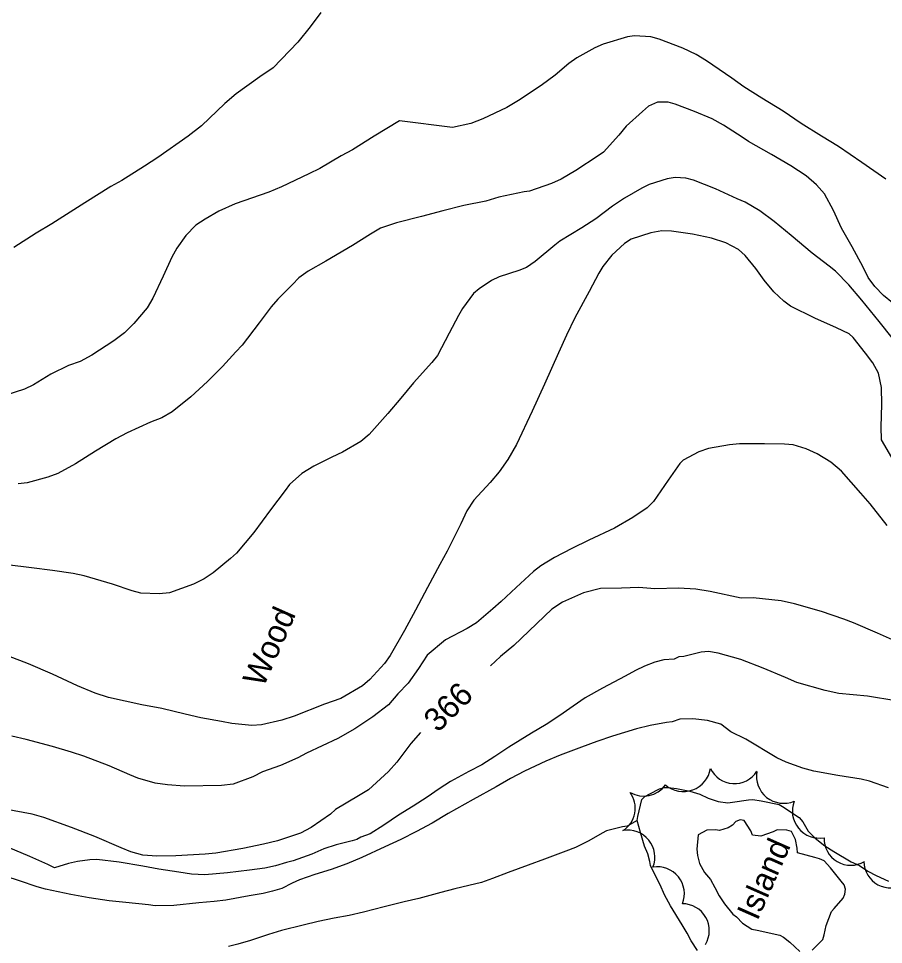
# Model space of a CAD drawing. Extents: x 287698 to 290158, y 5234163 to 5237182.
# Drawn here: x 288701 to 288812.3, y 5234623.1 to 5234742.3 of the extents above; entities that cross this region are included whole.
import ezdxf

# ---------------------------------------------------------------- set-up
doc = ezdxf.new("R2010")
doc.units = 0
for name, color, linetype in [('Niveau 1', 7, 'Continuous'), ('Niveau 2', 7, 'Continuous'), ('Niveau 4', 7, 'Continuous'), ('Niveau 44', 7, 'Continuous'), ('Niveau 8', 7, 'Continuous')]:
    doc.layers.add(name, color=color, linetype=linetype)

msp = doc.modelspace()

# ---------------------------------------------------------------- linework, layer by layer
at = {"layer": 'Niveau 1'}
for points in [[(288813.31, 5234685.77), (288812.01, 5234688.08), (288811.96, 5234689.73), (288812.03, 5234692.61), (288811.99, 5234694.8), (288811.6, 5234696.64), (288810.88, 5234697.96), (288809.92, 5234699.22), (288808.34, 5234701.21), (288807.83, 5234701.69), (288806.2, 5234702.47), (288803.41, 5234703.7), (288800.3, 5234705.26), (288799.42, 5234705.89), (288798.16, 5234707.09), (288796.91, 5234708.61), (288795.85, 5234710.12), (288794.46, 5234711.79), (288793.59, 5234712.54), (288791.99, 5234713.41), (288790.12, 5234714.02), (288787.69, 5234714.55), (288785, 5234714.92), (288783.75, 5234714.95), (288782.34, 5234714.72), (288779.8, 5234713.89), (288778.93, 5234713.33), (288777.32, 5234711.81), (288776.14, 5234710.35), (288775.65, 5234709.51), (288774.42, 5234707.15), (288772.55, 5234703.77), (288771.5, 5234701.54), (288770.44, 5234699.27), (288768.66, 5234695.22), (288767.08, 5234691.73), (288765.05, 5234687.45), (288763.95, 5234685.55), (288762.83, 5234683.93), (288761.67, 5234682.57), (288759.56, 5234680.29), (288758.68, 5234678.92), (288757.88, 5234677.27), (288756.14, 5234673.73), (288755.21, 5234672.04), (288753.62, 5234669.07), (288752.08, 5234666.16), (288750.64, 5234663.53), (288748.81, 5234660.32), (288748.08, 5234659.29), (288746.2, 5234657.24), (288745.26, 5234656.39), (288742.45, 5234654.77), (288740.37, 5234654.05), (288736.46, 5234652.52)], [(288736.46, 5234652.52), (288734.86, 5234651.97), (288732.25, 5234651.39), (288731, 5234651.31), (288728.42, 5234651.57), (288727.1, 5234651.81), (288724.45, 5234652.28), (288722.44, 5234652.76), (288719.43, 5234653.49), (288716.85, 5234653.97), (288712.56, 5234654.92), (288710.88, 5234655.44), (288708.6, 5234656.41), (288705.37, 5234657.9), (288702.29, 5234659.25), (288699.73, 5234660.22)]]:
    msp.add_lwpolyline(points, dxfattribs=at)
at = {"layer": 'Niveau 2'}
for points in [[(288739.89, 5234743.07), (288738.5, 5234741.19), (288736.93, 5234739.22), (288733.77, 5234735.94), (288732.03, 5234734.79), (288728.99, 5234732.58), (288727.55, 5234731.33), (288724.54, 5234728.48), (288722.83, 5234727.16), (288718.93, 5234724.39), (288717.21, 5234723.26), (288714.27, 5234721.42), (288712.86, 5234720.65), (288709.52, 5234718.55), (288705.28, 5234715.86), (288703.28, 5234714.65), (288700.39, 5234712.81)], [(288812.55, 5234721.59), (288809.46, 5234723.76), (288806.47, 5234725.81), (288804.3, 5234727.16), (288801.68, 5234728.76), (288799.34, 5234730.36), (288796.61, 5234732.01), (288794.28, 5234733.47), (288792.73, 5234734.59), (288789.5, 5234736.83), (288788.15, 5234737.66), (288786.46, 5234738.46), (288783.39, 5234739.63), (288782.32, 5234739.91), (288780.22, 5234740.04), (288779.35, 5234739.93), (288776.19, 5234738.97), (288775.14, 5234738.49), (288772.81, 5234737.22), (288771.78, 5234736.51), (288770.01, 5234735), (288768.24, 5234733.68), (288765.3, 5234731.71), (288763.82, 5234730.85), (288760.72, 5234729.37), (288759.17, 5234728.76), (288756.84, 5234728.25), (288749.99, 5234729.1)], [(288814.58, 5234704.75), (288812.25, 5234706.65), (288811.13, 5234707.81), (288810.27, 5234708.97), (288809.65, 5234710.3), (288808.24, 5234712.88), (288806.84, 5234715.31), (288805.83, 5234717.58), (288804.65, 5234719.74), (288803.63, 5234720.87), (288802.3, 5234722.05), (288800.33, 5234723.34), (288797.85, 5234724.77), (288794.91, 5234726.44), (288794.09, 5234727), (288791.69, 5234728.55), (288790.21, 5234729.36), (288787.93, 5234730.33), (288785.46, 5234731.27), (288784.55, 5234731.51), (288783.18, 5234731.52), (288782.01, 5234731), (288781.24, 5234730.31), (288779.15, 5234728.43), (288778.2, 5234727.27), (288776.24, 5234725.09), (288775.55, 5234724.62), (288772.69, 5234722.74), (288770.81, 5234721.62), (288769.55, 5234721.04), (288766.74, 5234720.08), (288766.03, 5234719.96), (288762.8, 5234719.27), (288761.11, 5234718.79), (288758.27, 5234718.2), (288755.57, 5234717.53), (288752.84, 5234716.82), (288749.61, 5234715.99), (288747.58, 5234715.28), (288746.27, 5234714.53), (288743.94, 5234713.09), (288740.54, 5234711.06), (288738.26, 5234709.75), (288737.07, 5234708.9), (288736.23, 5234708.06), (288734.37, 5234706.18), (288733.51, 5234705.16), (288731.95, 5234703.12), (288729.78, 5234700.26), (288728.95, 5234699.38), (288727.25, 5234697.51), (288725.3, 5234695.59), (288723.18, 5234693.6), (288720.76, 5234691.65), (288719.45, 5234690.91), (288717.99, 5234690.32), (288714.99, 5234688.95), (288713.53, 5234688.18), (288710.89, 5234686.62), (288708.31, 5234684.96), (288706.07, 5234683.74), (288704.79, 5234683.24), (288702.12, 5234682.54), (288700.94, 5234682.42)], [(288749.99, 5234729.1), (288746.73, 5234727.12), (288743.96, 5234725.38), (288742.49, 5234724.59), (288739.77, 5234722.99), (288738.36, 5234722.29), (288734.83, 5234720.62), (288733.21, 5234719.95), (288728.87, 5234718.44), (288726.78, 5234717.47), (288725, 5234716.48), (288723.82, 5234715.67), (288722.51, 5234714.34), (288721.37, 5234712.74), (288720.73, 5234711.57), (288719.59, 5234709.12), (288718.28, 5234706.3), (288717.53, 5234705.04), (288715.84, 5234703.05), (288714.63, 5234701.85), (288713.25, 5234700.8), (288710.42, 5234698.94), (288708.91, 5234698.16), (288707.44, 5234697.61), (288705.14, 5234696.5), (288702.91, 5234695.16), (288701.75, 5234694.59), (288699.37, 5234693.8)], [(288813.37, 5234701.2), (288811.72, 5234703.3), (288809.46, 5234706.03), (288807.78, 5234707.99), (288806.09, 5234709.77), (288805.25, 5234710.43), (288803.09, 5234712.1), (288800.39, 5234714.36), (288798.19, 5234716.14), (288796.33, 5234717.53), (288794.45, 5234718.64), (288793.44, 5234719.09), (288790.63, 5234720.36), (288787.82, 5234721.47), (288786.84, 5234721.74), (288785.44, 5234721.83), (288784.44, 5234721.64), (288782.11, 5234720.91), (288781.16, 5234720.45), (288778.93, 5234719.17), (288777.4, 5234718.12), (288775.24, 5234716.49), (288773.44, 5234715.34), (288770.64, 5234713.62), (288769.97, 5234713.1), (288767.45, 5234711.01), (288766.33, 5234710.25), (288765.34, 5234709.84), (288762.84, 5234709.02), (288761.82, 5234708.56), (288760.23, 5234707.51), (288759.51, 5234706.88), (288758.1, 5234704.96), (288757.6, 5234704.05), (288756.38, 5234701.77), (288754.89, 5234698.9), (288754.15, 5234698), (288751.81, 5234695.4), (288750.19, 5234693.43), (288748.49, 5234691.45), (288746.11, 5234688.73), (288745.03, 5234687.86), (288742.66, 5234686.46), (288741.28, 5234685.84), (288738.97, 5234684.66), (288737.43, 5234683.71), (288735.84, 5234682.31), (288735.31, 5234681.53), (288733.43, 5234679.07), (288731.25, 5234676.13), (288729.04, 5234673.46), (288728.27, 5234672.77), (288726.05, 5234670.94), (288724.9, 5234670.17), (288723.49, 5234669.47), (288720.4, 5234668.38), (288719.09, 5234668.24), (288716.74, 5234668.33), (288715.62, 5234668.64), (288713.1, 5234669.47), (288709.46, 5234670.54), (288708.03, 5234670.86), (288705.37, 5234671.25), (288702.66, 5234671.58), (288699.54, 5234671.98)], [(288812.72, 5234677.02), (288810.54, 5234679.81), (288809.35, 5234681.18), (288806.86, 5234684.03), (288805.48, 5234685.17), (288803.74, 5234686.26), (288802.29, 5234686.89), (288800.62, 5234687.44), (288799.51, 5234687.52), (288796.93, 5234687.56), (288793.72, 5234687.56), (288792.46, 5234687.4), (288789.74, 5234686.93), (288788.5, 5234686.53), (288786.48, 5234685.45), (288786.04, 5234685.01), (288784.56, 5234682.87), (288782.66, 5234680.12), (288781.87, 5234679.32), (288780.02, 5234678.06), (288777.66, 5234676.68), (288774.36, 5234675.15), (288772.18, 5234674.07), (288769.92, 5234672.94), (288768.19, 5234671.85), (288767.25, 5234671.1), (288765.01, 5234669.07), (288763.1, 5234667.24), (288762, 5234666.31), (288759.9, 5234664.51), (288758.72, 5234663.78), (288755.92, 5234662.34), (288753.58, 5234660.37), (288752.43, 5234658.65), (288751.1, 5234656.75), (288749.77, 5234655.37), (288748.6, 5234653.98), (288746.59, 5234652.42), (288744.24, 5234650.85), (288742.06, 5234649.62), (288738.03, 5234647.75), (288736.91, 5234647.14), (288734.7, 5234646.16), (288732.39, 5234645.34), (288731.13, 5234644.69), (288728.63, 5234643.73), (288727.12, 5234643.58), (288722.36, 5234643.48), (288720.18, 5234643.65), (288718.59, 5234643.9), (288716.36, 5234644.52), (288715.32, 5234644.94), (288712.67, 5234646.11), (288709.39, 5234647.37), (288707.81, 5234647.85), (288705.38, 5234648.6), (288702, 5234649.5), (288700.14, 5234649.91)], [(288817.56, 5234660.63), (288814.58, 5234661.79), (288811.47, 5234663.19), (288808.41, 5234664.52), (288807.16, 5234664.97), (288804.3, 5234665.95), (288800.81, 5234666.95), (288799.09, 5234667.33), (288795.5, 5234667.72), (288793.94, 5234667.68), (288789.98, 5234668.53), (288788.1, 5234668.84), (288785.89, 5234668.96), (288782.83, 5234668.9), (288780.78, 5234669.04), (288778.57, 5234668.99), (288775.86, 5234668.94), (288773.66, 5234668.39), (288770.96, 5234667.16), (288769.61, 5234666.28), (288764.7, 5234661.6), (288763, 5234660.16), (288761.72, 5234658.99)], [(288813.84, 5234654.49), (288810.2, 5234655.06), (288806.5, 5234655.43), (288804.75, 5234655.79), (288801.13, 5234656.82), (288799.67, 5234657.47), (288796.77, 5234658.69), (288793.92, 5234659.79), (288790.99, 5234660.63), (288789.73, 5234660.82), (288788.81, 5234660.72), (288786.56, 5234660.17), (288785.92, 5234660.14), (288785.32, 5234659.84)], [(288785.32, 5234659.84), (288784.02, 5234659.76), (288782.85, 5234659.43), (288781.51, 5234658.92), (288780.35, 5234658.38), (288779.03, 5234657.66), (288776.11, 5234656.11), (288773.9, 5234654.84), (288772.32, 5234653.8), (288770.64, 5234652.58), (288768.88, 5234651.42), (288767, 5234650.32), (288764.06, 5234648.51), (288762.25, 5234647.3), (288760.58, 5234646.25), (288758.93, 5234645.38), (288756.58, 5234644.11), (288755.1, 5234643.17), (288753.55, 5234642.08), (288751.77, 5234640.91), (288749.88, 5234639.74), (288748.01, 5234638.48), (288746.23, 5234637.37), (288745.01, 5234636.92), (288744.52, 5234636.65), (288743.91, 5234636.47), (288741.85, 5234635.94), (288740.25, 5234635.43), (288738.71, 5234634.75), (288736.32, 5234633.88), (288735.46, 5234633.67), (288734.07, 5234633.23), (288732.68, 5234632.96), (288730.73, 5234632.7), (288727.9, 5234632.36), (288724.98, 5234632.09), (288723.25, 5234632.18), (288721.64, 5234632.44), (288719.04, 5234632.82), (288716.99, 5234633.18), (288713.95, 5234633.72), (288711.08, 5234634.05), (288710.19, 5234634), (288708.57, 5234633.79), (288707.43, 5234633.55), (288705.65, 5234632.97), (288705.65, 5234632.97)], [(288786.08, 5234652.12), (288785.07, 5234651.77), (288784.36, 5234651.7), (288782.23, 5234651.32), (288780.5, 5234650.85), (288777.41, 5234649.94), (288775.39, 5234649.25), (288773.42, 5234648.5), (288770.69, 5234647.48), (288768.84, 5234646.69), (288766.06, 5234645.44), (288764.27, 5234644.46), (288762.45, 5234643.42), (288759.46, 5234641.79), (288756.25, 5234639.96), (288754.2, 5234638.75), (288752.2, 5234637.66), (288750.17, 5234636.65), (288748.12, 5234635.68), (288745.16, 5234634.31), (288743.21, 5234633.49), (288741.22, 5234632.79), (288739.13, 5234632.13), (288737.15, 5234631.44), (288736.18, 5234631.02), (288734.86, 5234630.31), (288733.68, 5234629.96), (288732.47, 5234629.7), (288730.65, 5234629.37), (288727.67, 5234628.81), (288726.18, 5234628.64), (288724.21, 5234628.46), (288720.97, 5234628.15), (288718.58, 5234628.1), (288717.73, 5234628.21), (288714.81, 5234628.54), (288712.64, 5234628.73), (288710.1, 5234629.12), (288707.74, 5234629.54), (288704.46, 5234630.22), (288703.39, 5234630.53), (288701.13, 5234631.29), (288697.77, 5234632.38)], [(288794.57, 5234649.52), (288792.62, 5234650.47), (288791.33, 5234651.46), (288789.62, 5234651.94), (288787.74, 5234652.15), (288786.08, 5234652.12)], [(288752.7, 5234650.41), (288751.45, 5234648.99), (288749.68, 5234646.6), (288748.61, 5234645.4), (288746.02, 5234643.02), (288744.71, 5234642.25), (288741.76, 5234640.48), (288741.11, 5234639.91), (288738.65, 5234638.18), (288737.27, 5234637.46), (288734.31, 5234636.45), (288732.53, 5234636.04), (288729.87, 5234635.49), (288726.37, 5234634.89), (288725.02, 5234634.76), (288721.25, 5234634.54), (288718.81, 5234634.48), (288716.98, 5234634.6), (288715.44, 5234635.03), (288714.22, 5234635.54), (288710.83, 5234637.03), (288707.83, 5234638.19), (288704.26, 5234639.46), (288702.74, 5234639.91), (288699.28, 5234640.55)], [(288812.89, 5234643.26), (288810.47, 5234644.13), (288809.4, 5234644.39), (288806.37, 5234644.85), (288803.29, 5234645.44), (288801.87, 5234645.82), (288799.72, 5234646.58), (288798.52, 5234647.14), (288794.57, 5234649.52)], [(288705.65, 5234632.97), (288704.78, 5234633.41), (288702.47, 5234634.44), (288699.7, 5234635.59), (288696.92, 5234636.53), (288695.69, 5234636.73), (288692.4, 5234637.05), (288690.95, 5234637.03), (288687.28, 5234636.89), (288684.18, 5234637.07), (288679.93, 5234637.53), (288676.08, 5234637.93), (288674.93, 5234637.94), (288671.51, 5234638.16), (288669.87, 5234638.37), (288665.96, 5234638.97), (288664.46, 5234638.97), (288663.11, 5234638.77), (288661.7, 5234638.34), (288658.65, 5234637.39), (288657.98, 5234637.13)]]:
    msp.add_lwpolyline(points, dxfattribs=at)
at = {"layer": 'Niveau 4'}
for points in [[(288780.57, 5234639.09), (288780.66, 5234639.6), (288781.18, 5234641.76), (288781.58, 5234642.18), (288782.19, 5234642.52), (288783.44, 5234643.15), (288784.08, 5234643.32), (288784.58, 5234643.31), (288785.64, 5234643.19), (288787.33, 5234642.87), (288788.62, 5234642.48), (288789.69, 5234641.97), (288791.01, 5234641.51), (288792.22, 5234641.36), (288792.84, 5234641.43), (288794.91, 5234641.74), (288795.44, 5234641.76), (288796.54, 5234641.59), (288798.82, 5234641.13), (288799.28, 5234640.88), (288801.43, 5234639.47), (288801.88, 5234638.92), (288802.58, 5234637.72), (288803.46, 5234636.8), (288804.73, 5234635.82), (288805.86, 5234635.09), (288808.08, 5234633.77), (288809.17, 5234633.27), (288810.26, 5234632.55), (288811.32, 5234631.98), (288812.9, 5234631.27)], [(288780.57, 5234639.09), (288779.29, 5234638.36), (288778.68, 5234638.26), (288776.63, 5234637.76), (288776.06, 5234637.45), (288774.35, 5234636.47), (288772.64, 5234635.62), (288771.4, 5234635.14), (288768.65, 5234634.08), (288766.57, 5234633.32), (288763.97, 5234632.39), (288761.98, 5234631.61), (288760.55, 5234631.11), (288758.93, 5234630.7), (288757.12, 5234630.3), (288755.3, 5234629.79), (288752.47, 5234629.04), (288750.61, 5234628.61), (288748.02, 5234627.96), (288745.36, 5234627.28), (288743.55, 5234626.86), (288741.6, 5234626.5), (288739.56, 5234626.08), (288737.61, 5234625.6), (288734.83, 5234624.92), (288733.14, 5234624.42), (288730.83, 5234623.64), (288729.22, 5234623.15), (288728, 5234622.86)], [(288781.02, 5234637.52), (288780.57, 5234639.09)], [(288803.09, 5234622.4), (288804.47, 5234623.74), (288804.64, 5234624.38), (288804.87, 5234625.56), (288805.55, 5234627.35), (288805.93, 5234627.77), (288807.05, 5234629.09), (288807.27, 5234629.61), (288807.35, 5234630.22), (288807.21, 5234630.79), (288806.81, 5234631.27), (288805.46, 5234632.97), (288804.63, 5234633.89), (288804.03, 5234634.16), (288803.44, 5234634.3), (288801.2, 5234634.92), (288801.14, 5234635.52), (288800.95, 5234636.63), (288800.42, 5234637.66), (288799.82, 5234637.82), (288798.57, 5234637.86), (288798.06, 5234637.63), (288796.48, 5234637.07), (288795.42, 5234637.18), (288795.18, 5234637.75), (288794.35, 5234639.07), (288793.82, 5234639.16), (288793.28, 5234638.96), (288792.85, 5234638.48), (288792.26, 5234638.12), (288791.18, 5234637.78), (288790.63, 5234637.88), (288789.55, 5234637.85), (288788.4, 5234637.24)], [(288788.32, 5234622.35), (288787.52, 5234623.6), (288787.01, 5234624.59), (288786.34, 5234625.66), (288784.84, 5234628.1), (288784.08, 5234629.53), (288783.53, 5234630.78), (288783, 5234631.79), (288782.3, 5234633.28), (288782.21, 5234633.78), (288781.94, 5234634.8), (288781.53, 5234635.79), (288781.02, 5234637.52)], [(288788.4, 5234637.24), (288788.24, 5234635.38), (288788.34, 5234634.57), (288788.6, 5234633.53), (288789.25, 5234632.38), (288789.99, 5234631.49), (288790.58, 5234630.46), (288791.1, 5234629.39), (288791.8, 5234628.37), (288792.86, 5234627.01), (288793.34, 5234626.66), (288794.14, 5234625.87), (288795.3, 5234625.07), (288796.01, 5234624.95), (288798.92, 5234624.31), (288799.4, 5234624.05), (288800.2, 5234623.4), (288801.5, 5234622.23)]]:
    msp.add_lwpolyline(points, dxfattribs=at)
at = {"layer": 'Niveau 44'}
for centre, radius, start, end in [((288804, 5234640.28), 3.47, 158.4998, 280.265), ((288779.37, 5234634.35), 3.48, 338.3081, 100.3634), ((288783.19, 5234629.66), 3.45, 337.9761, 99.7881), ((288786.41, 5234624.92), 3.44, 328.5676, 90.3554)]:
    msp.add_arc(centre, radius, start, end, dxfattribs=at)
for centre, major_axis, ratio, start_param, end_param in [((288786.51, 5234646.33), (0.69, -3.47), 0.999837, 5.373897, 7.499531), ((288793.08, 5234647.24), (-0.21, -3.41), 0.99986, 5.219396, 7.348165), ((288799.43, 5234644.81), (3.49, -0.5), 0.999995, 3.116117, 5.244834), ((288781.41, 5234645.64), (3.4, -0.41), 0.999984, 4.298193, 5.786327), ((288776.91, 5234640.66), (-0.24, 3.41), 0.999985, 3.635038, 5.276278), ((288808.04, 5234636.73), (2.95, -1.73), 0.999985, 3.635056, 5.789722), ((288813.16, 5234633.81), (3.01, -1.62), 0.999985, 3.633964, 5.790814)]:
    msp.add_ellipse(centre, major_axis=major_axis, ratio=ratio, start_param=start_param, end_param=end_param, dxfattribs=at)

# ---------------------------------------------------------------- texts
at = {"layer": 'Niveau 2'}
msp.add_text('366', height=3, rotation=44.9, dxfattribs=at).set_placement((288754.94, 5234650.29))
at = {"layer": 'Niveau 44'}
msp.add_text('Wood', height=3, rotation=66.1212, dxfattribs=at).set_placement((288732.49, 5234656.08))
at = {"layer": 'Niveau 8'}
msp.add_text('Island', height=3, rotation=66.1217, dxfattribs=at).set_placement((288796.04, 5234626.08))

doc.saveas('drawing.dxf')
